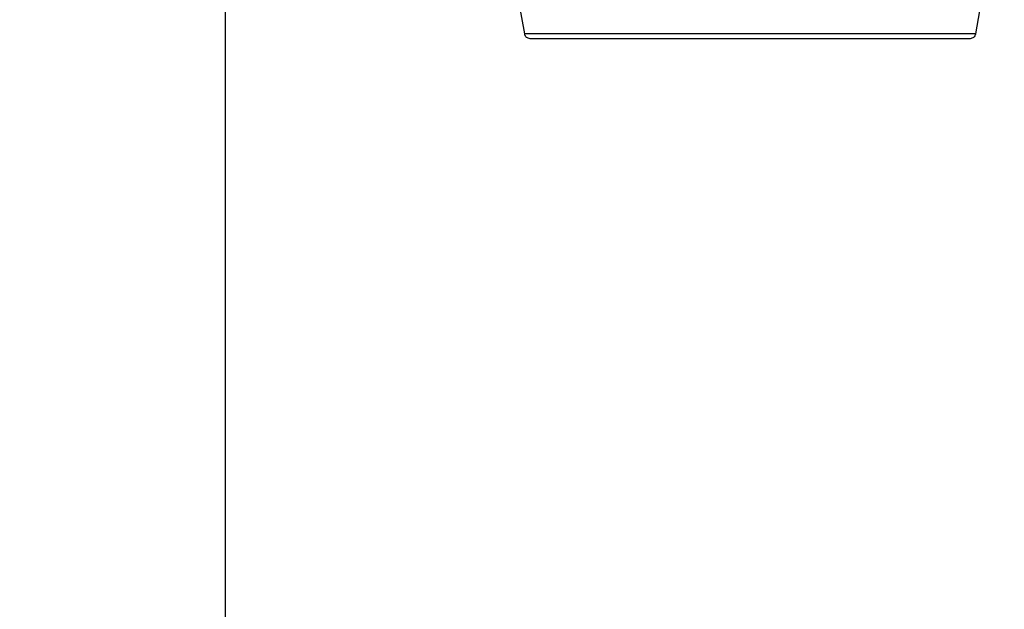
# Model space of a CAD drawing. Header units: inches. Extents: x 170 to 312, y 215 to 248.
# Tile 275 of 286: x 304.7517 to 304.9102, y 243.6257 to 243.7206. Entities that reach past the tile are written whole.
import ezdxf
from ezdxf import colors
from ezdxf.entities.mleader import LeaderData, LeaderLine
from ezdxf.math import Vec2, Vec3

# ---------------------------------------------------------------- set-up
doc = ezdxf.new("R2010")
doc.units = ezdxf.units.IN
doc.header["$LTSCALE"] = 0.25
doc.header["$MEASUREMENT"] = 0
doc.layers.add('ANNOTATIONS', color=1, linetype='Continuous')
doc.layers.add('MOTOR RH', color=7, linetype='Continuous')
doc.styles.add('ARIAL', font='arial.ttf', dxfattribs={"height": 0.09375})

msp = doc.modelspace()

# ---------------------------------------------------------------- linework, layer by layer
at = {"layer": 'MOTOR RH'}
for p, q in [((304.78487, 240.10529), (304.78487, 244.3)), ((304.83301, 243.71826), (304.83097, 243.72982)), ((304.90762, 243.72982), (304.90558, 243.71826))]:
    msp.add_line(p, q, dxfattribs=at)
at = {"layer": 'MOTOR RH', "flags": 128}
msp.add_lwpolyline([(304.90558, 243.71826), (304.90557, 243.71826), (304.90514, 243.71826), (304.86248, 243.71826), (304.85779, 243.71826), (304.83476, 243.71826), (304.83358, 243.71826), (304.83301, 243.71826)], dxfattribs=at)
at = {"layer": 'MOTOR RH'}
for points, knots in [([(304.83391, 243.7175), (304.8339, 243.7175), (304.83379, 243.7175), (304.83357, 243.71755), (304.83331, 243.7177), (304.83312, 243.71793), (304.83302, 243.71813), (304.83301, 243.71823), (304.83301, 243.71824)], [0, 0, 0, 0, 0.038269, 0.267656, 0.509501, 0.75154, 0.98071, 1, 1, 1, 1]), ([(304.90557, 243.71826), (304.90557, 243.71824), (304.90556, 243.71813), (304.90547, 243.71793), (304.90527, 243.7177), (304.90501, 243.71755), (304.9048, 243.7175), (304.90469, 243.7175), (304.90467, 243.7175)], [0, 0, 0, 0, 0.034518, 0.260427, 0.498452, 0.736482, 0.962328, 1, 1, 1, 1]), ([(304.90467, 243.7175), (304.90454, 243.7175), (304.90427, 243.7175), (304.90217, 243.7175), (304.8989, 243.7175), (304.89447, 243.7175), (304.88907, 243.7175), (304.88292, 243.7175), (304.87624, 243.7175), (304.86929, 243.7175), (304.86235, 243.7175), (304.85567, 243.7175), (304.84951, 243.7175), (304.84412, 243.7175), (304.83968, 243.7175), (304.83641, 243.7175), (304.83431, 243.7175), (304.83405, 243.7175), (304.83391, 243.7175)], [0, 0, 0, 0, 0.0624996, 0.1250023, 0.1874993, 0.2499986, 0.3125006, 0.375, 0.4375005, 0.5000002, 0.5624994, 0.6249999, 0.6874998, 0.7500013, 0.8125006, 0.8749976, 0.9375004, 1, 1, 1, 1])]:
    msp.add_open_spline(points, degree=3, knots=knots, dxfattribs=at)

# ---------------------------------------------------------------- leaders
at = {"layer": 'ANNOTATIONS'}
ml = msp.add_multileader_mtext('Standard', dxfattribs=at)
ml.set_content('HAND CHAIN', color=256, style='ARIAL')
ml.set_leader_properties()
ml.build(insert=Vec2(0, 0))
ml.multileader.update_dxf_attribs({"dogleg_length": 0.36, "arrow_head_size": 0.09375})
ctx = ml.context
ctx.base_point, ctx.char_height, ctx.arrow_head_size, ctx.landing_gap_size, ctx.plane_origin = Vec3(305.56739, 243.69133), 0.09375, 0.09375, 0.09, Vec3(304.78236, 243.2581)
notes = []
notes.append((ctx, [(0, (1, 1, 0), (305.46944, 243.69133), (1, 0), 0.09796, [(0, [(304.70958, 243.34103)], 0, [])])]))
ctx.mtext.insert, ctx.mtext.flow_direction = Vec3(305.65739, 243.73901), 5
for ctx, leaders in notes:
    for number, flags, end, landing, length, lines in leaders:
        leader = LeaderData()
        leader.index, (leader.has_last_leader_line, leader.has_dogleg_vector, leader.attachment_direction) = number, flags
        leader.last_leader_point, leader.dogleg_vector, leader.dogleg_length = Vec3(end), Vec3(landing), length
        for number, points, colour, breaks in lines:
            line = LeaderLine()
            line.index, line.vertices, line.color, line.breaks = number, Vec3.list(points), colors.encode_raw_color(colour), breaks
            leader.lines.append(line)
        ctx.leaders.append(leader)

doc.saveas('drawing.dxf')
